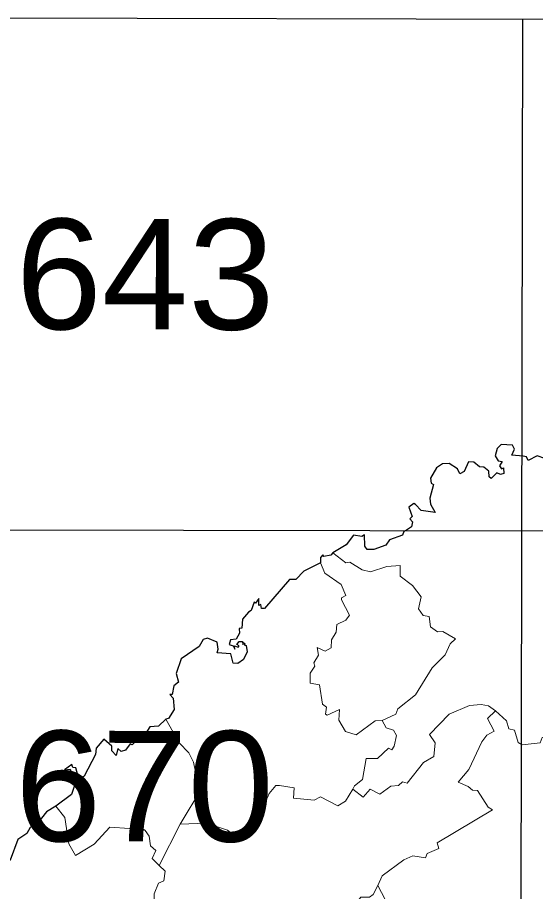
# Model space of a CAD drawing. Extents: x 483847 to 488453, y 4383581 to 4386795.
# Drawn here: x 488024.7 to 488116.1, y 4385768.9 to 4385923.1 of the extents above; entities that cross this region are included whole.
import ezdxf
from ezdxf.enums import TextEntityAlignment as Align

# ---------------------------------------------------------------- set-up
doc = ezdxf.new("R2010")
doc.units = 0
doc.header["$LTSCALE"] = 3.8
doc.linetypes.add('DOTTED', pattern=[1.5, 0.3, -1.2])
for name, color, linetype, lineweight in [('1', 7, 'Continuous', 13), ('2', 7, 'DOTTED', 13), ('3', 7, 'Continuous', 25)]:
    doc.layers.add(name, color=color, linetype=linetype, lineweight=lineweight)

msp = doc.modelspace()

# ---------------------------------------------------------------- linework, layer by layer
at = {"layer": '1', "lineweight": 25}
for p, q in [((487975.35, 4385923.09), (488391.03, 4385922.3)), ((488112.88, 4385380.89), (488113.91, 4385922.84)), ((487975.18, 4385832.76), (488390.86, 4385831.97))]:
    msp.add_line(p, q, dxfattribs=at)
at = {"layer": '3', "lineweight": 13}
for p, q in [((488070.3, 4385787.55), (488070.97, 4385787.55)), ((488083.9, 4385786.9), (488084.18, 4385787.49)), ((488053.43, 4385780.74), (488049.75, 4385773.46))]:
    msp.add_line(p, q, dxfattribs=at)
at = {"layer": '3'}
for points in [[(488124.93, 4385848.99), (488124.19, 4385849.53), (488123, 4385847.93), (488122.53, 4385848.02), (488121.91, 4385847.26), (488121.09, 4385847.29), (488119.93, 4385846.68), (488119.58, 4385845.17), (488118.85, 4385845.11), (488118.68, 4385844.75), (488118.32, 4385845.32), (488118.7, 4385846.79), (488118.35, 4385847.06), (488117.75, 4385845.27), (488116.43, 4385845.75), (488114.84, 4385844.92), (488114.54, 4385845.54), (488113.98, 4385845.68)], [(488113.98, 4385845.68), (488111.98, 4385845.84), (488112.45, 4385846.93), (488112.09, 4385847.61), (488110.09, 4385847.73), (488109.37, 4385847.01), (488109.03, 4385845.72), (488109.55, 4385844.86), (488110.26, 4385844.75), (488109.76, 4385843.97), (488110.14, 4385843.45), (488110.47, 4385843.64), (488110.57, 4385842.6), (488109.95, 4385842.43), (488109.28, 4385842.76), (488108.31, 4385841.72), (488107.94, 4385842.01), (488107.91, 4385843.06), (488107, 4385843.74), (488106.23, 4385843.78), (488105.26, 4385844.64)], [(488105.26, 4385844.64), (488104.32, 4385844.66), (488103.55, 4385842.97), (488102.79, 4385842.54), (488102.34, 4385843.45), (488100.87, 4385844.38), (488099.74, 4385844.34), (488098.69, 4385843.62), (488097.6, 4385841.81), (488097.71, 4385840.91), (488098.16, 4385840.68), (488097.47, 4385838.26), (488097.58, 4385837.22), (488098.41, 4385835.72), (488095.94, 4385836.07), (488094.98, 4385837.16)], [(488094.98, 4385837.16), (488094.64, 4385837.34), (488093.78, 4385836.65), (488094.39, 4385835.04), (488093.96, 4385834.6), (488094.44, 4385834.09), (488094.27, 4385833.21), (488093.38, 4385832.61)], [(488093.38, 4385832.61), (488092.91, 4385832.41), (488092.69, 4385831.71), (488090.35, 4385830.92), (488089.74, 4385829.98), (488087.61, 4385829.2), (488086.45, 4385829.23), (488086.03, 4385829.81), (488085.93, 4385831.8), (488085.5, 4385831.48), (488084.03, 4385831.72), (488082.73, 4385830.06), (488080.37, 4385828.61)], [(488080.37, 4385828.61), (488080.03, 4385828.18), (488078.79, 4385827.98), (488078.58, 4385828.26), (488078.18, 4385827.79), (488078.21, 4385826.87)], [(488078.21, 4385826.87), (488075.24, 4385825.36), (488073.85, 4385823.89), (488072.7, 4385823.94), (488068.33, 4385818.81), (488067.81, 4385818.79), (488067.66, 4385819.52), (488067.31, 4385819.32), (488067.29, 4385820.54), (488066.71, 4385819.73), (488066.49, 4385819.94), (488065.98, 4385818.44), (488065.48, 4385818.14)], [(488065.48, 4385818.14), (488064.46, 4385816.89), (488064.32, 4385815.31), (488063.84, 4385815.26), (488063.91, 4385814.46), (488063.33, 4385813.39), (488062.32, 4385813.25), (488062.05, 4385812.42), (488062.77, 4385812.19), (488063.08, 4385811.63), (488063.03, 4385812.2), (488063.68, 4385811.95), (488063.85, 4385812.19), (488063.44, 4385812.47), (488063.84, 4385812.95), (488064.41, 4385812.96), (488064.51, 4385812.42), (488064.58, 4385812.81), (488064.92, 4385812.55), (488064.72, 4385812.36), (488065.05, 4385812.28), (488065.24, 4385811.13), (488064.59, 4385809.78), (488063.59, 4385809.07), (488062.76, 4385809.18), (488062.36, 4385810.77), (488059.97, 4385810.99), (488060.13, 4385811.65)], [(488060.13, 4385811.65), (488059.99, 4385812.84), (488058.23, 4385813.57), (488057.5, 4385813.3), (488056.76, 4385812.11), (488053.63, 4385809.9), (488052.75, 4385807.35), (488053.11, 4385805.81), (488052.31, 4385805.16), (488052.03, 4385803.65), (488051.59, 4385803.61), (488052.18, 4385802.99), (488052.35, 4385800.97), (488051.39, 4385799.4), (488050.9, 4385799.26)], [(488050.9, 4385799.26), (488049.62, 4385798.02), (488048.06, 4385797.89), (488047.4, 4385796.8), (488046.92, 4385796.78), (488044.94, 4385794.76), (488044.6, 4385794.93)], [(488044.6, 4385794.93), (488043.79, 4385793.8), (488043.04, 4385793.57), (488042.42, 4385794.12), (488042.12, 4385792.84), (488041.39, 4385793.7), (488041.35, 4385794.5), (488039.98, 4385795.72), (488038.59, 4385794.15), (488038.51, 4385793.01), (488036.49, 4385789.19), (488035.56, 4385788.72), (488035.03, 4385790.71)], [(488035.03, 4385790.71), (488034.52, 4385790.73), (488034.33, 4385791.25), (488033, 4385790.33), (488034.03, 4385790.42), (488034.84, 4385787.75)], [(488034.84, 4385787.75), (488034.25, 4385785.98), (488031.5, 4385783.91)], [(488031.5, 4385783.91), (488029.85, 4385782.9), (488028.1, 4385780.66), (488026.97, 4385780.17), (488026.4, 4385779.11), (488024.78, 4385778.03), (488023.41, 4385774.37), (488021.38, 4385772.63), (488020.3, 4385770.46), (488019.43, 4385770.17), (488019.51, 4385769.67)]]:
    msp.add_lwpolyline(points, dxfattribs=at)
at = {"layer": '3', "lineweight": 13}
for points in [[(488080.37, 4385828.61), (488082.64, 4385826.87), (488083.37, 4385826.96), (488085.55, 4385825.64), (488087.04, 4385825.24), (488089.88, 4385826.2), (488092.24, 4385826.39), (488092.26, 4385824.51), (488094.42, 4385822.84), (488095.98, 4385820.88), (488095.48, 4385818.75), (488096.31, 4385817.57), (488097.38, 4385817.39), (488097.63, 4385815.57), (488098.83, 4385814.69), (488099.78, 4385814.76), (488102, 4385813.47), (488101.08, 4385812.55), (488100.19, 4385810.61), (488097.89, 4385808.33), (488094.93, 4385803.57), (488091.83, 4385801.09), (488091.51, 4385800.18), (488089.05, 4385799.04)], [(488081.92, 4385820.34), (488081.89, 4385820.68), (488082.65, 4385821.12), (488081.87, 4385823.02), (488078.95, 4385825.02), (488078.21, 4385826.87)], [(488089.05, 4385799.04), (488087.84, 4385798.97), (488084.48, 4385796.48), (488082.6, 4385797.08), (488081.41, 4385799.08), (488081.57, 4385800.98), (488079.4, 4385799.99), (488079.05, 4385800.17), (488079.26, 4385801.36), (488078.53, 4385801.92), (488078.01, 4385805.33), (488076.4, 4385805.62), (488076.37, 4385807.41), (488077.22, 4385808.63), (488076.99, 4385809.19), (488077.83, 4385810.55), (488077.58, 4385811.92), (488079.02, 4385811.29), (488080.07, 4385811.88), (488080.15, 4385813.28), (488080.97, 4385814.61), (488081.09, 4385815.95), (488082.68, 4385816.72), (488083.3, 4385817.61), (488081.92, 4385820.34)], [(488109.1, 4385800.76), (488107.81, 4385801.63), (488106.57, 4385801.83), (488104.51, 4385801.68), (488100.91, 4385800.17), (488097.44, 4385796.56), (488098.43, 4385795.12), (488098.18, 4385792.67), (488096.35, 4385791.63), (488093.5, 4385787.98), (488092.69, 4385788.21), (488091.97, 4385787.54), (488090.63, 4385787.45)], [(488109.1, 4385800.76), (488107.68, 4385799.41), (488108.82, 4385797.15), (488107.57, 4385796.45), (488106.65, 4385795.27), (488104.36, 4385790.38), (488102.49, 4385788.16), (488104.28, 4385787.39)], [(488109.1, 4385800.76), (488111.04, 4385798.99), (488111.43, 4385797.57), (488112.43, 4385797.31), (488113.08, 4385795.14), (488113.78, 4385794.74)], [(488050.9, 4385799.26), (488053.25, 4385795.1), (488054.95, 4385793.3), (488055.78, 4385791.71), (488056.41, 4385788.57), (488056.93, 4385787.62)], [(488089.05, 4385799.04), (488089.79, 4385797.75), (488091.1, 4385797.34), (488091.58, 4385796.37), (488091.19, 4385794.51), (488090.78, 4385793.86), (488090.2, 4385794.15), (488088.25, 4385792.33), (488086.25, 4385792.32), (488085.59, 4385788.65), (488084.18, 4385787.49)], [(488124.59, 4385800.02), (488121.32, 4385798.29), (488120.02, 4385796.69), (488117.33, 4385796.02), (488116.95, 4385795.1), (488113.78, 4385794.74)], [(488053.43, 4385780.74), (488057.26, 4385787.08), (488056.93, 4385787.62)], [(488053.43, 4385780.74), (488058.06, 4385780.89), (488061.79, 4385779.7), (488063.68, 4385778.24), (488065.94, 4385780.76), (488066.37, 4385782), (488068.38, 4385784.37), (488069.15, 4385786.13), (488070.3, 4385787.55)], [(488083.9, 4385786.9), (488082.63, 4385784.81), (488081.26, 4385784), (488078.17, 4385785.54), (488077.1, 4385785), (488073.45, 4385785.32), (488073.55, 4385787.14), (488070.97, 4385787.55)], [(488083.9, 4385786.9), (488085.71, 4385785.49), (488086.98, 4385786.92), (488088.65, 4385786.03), (488090.63, 4385787.45)], [(488104.28, 4385787.39), (488105.03, 4385786.75), (488105.89, 4385786.66), (488107.8, 4385783.74), (488108.56, 4385783.29), (488098.81, 4385777.43), (488099.07, 4385776.47), (488097.03, 4385775.55), (488096.73, 4385774.8), (488094.49, 4385775.14), (488092.88, 4385774.46), (488089.1, 4385771.62), (488088.33, 4385769.94)], [(488031.5, 4385783.91), (488033.08, 4385781.92), (488033.81, 4385777.26), (488034.94, 4385775.21), (488038.26, 4385777.22), (488041.02, 4385780.2), (488044.51, 4385779.95)], [(488049.75, 4385773.46), (488048.51, 4385774.69), (488049.15, 4385776.11), (488048.19, 4385776.9), (488047.99, 4385778.62), (488047.28, 4385779.64), (488046.44, 4385780.21), (488044.51, 4385779.95)], [(488049.75, 4385773.46), (488050.77, 4385772.46), (488050.56, 4385770.76), (488049.63, 4385770.35), (488048.84, 4385768.47), (488048.78, 4385765.93), (488048.33, 4385764.78), (488048.72, 4385762.09), (488047.9, 4385760.81), (488045.59, 4385759.36), (488044.65, 4385755.61), (488047.78, 4385752.85), (488048.56, 4385750.38), (488048, 4385750.09), (488047.79, 4385748.57), (488046.83, 4385747.57), (488046.39, 4385742.51)], [(488088.33, 4385769.94), (488087.5, 4385768.3), (488086.84, 4385767.85), (488085.33, 4385767.84), (488084.6, 4385766.96), (488083.55, 4385766.81), (488081.77, 4385763.45), (488080.86, 4385763.37), (488079.47, 4385759.21), (488081.5, 4385755.58), (488080.11, 4385754.16), (488081.61, 4385742.34)], [(488088.33, 4385769.94), (488090.83, 4385765.09), (488093.55, 4385762.84), (488094.13, 4385758.85), (488093.38, 4385756.04), (488095.83, 4385755.09), (488099.1, 4385751.26), (488101.67, 4385744.82), (488103.17, 4385742.23)]]:
    msp.add_lwpolyline(points, dxfattribs=at)

# ---------------------------------------------------------------- texts
at = {"layer": '2', "width": 1.05}
for s, p in [('643', (488047.23, 4385868.04)), ('670', (488047.11, 4385777.7))]:
    msp.add_text(s, height=19.5, rotation=359.891, dxfattribs=at).set_placement(p, align=Align.CENTER)

doc.saveas('drawing.dxf')
